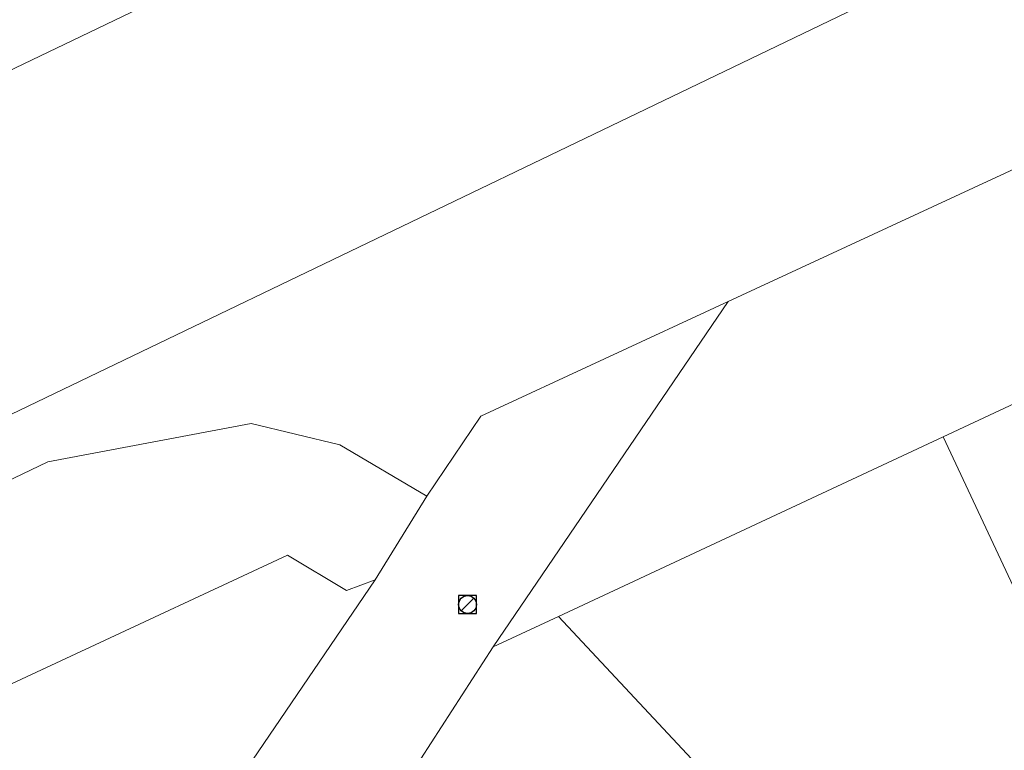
# Model space of a CAD drawing. Header units: metres. Extents: x 163628 to 168255, y 402691 to 405367.
# Tile 740 of 1056: x 165594 to 165638, y 403943 to 403976. Entities that reach past the tile are written whole.
import ezdxf

# ---------------------------------------------------------------- set-up
doc = ezdxf.new("R2010")
doc.units = ezdxf.units.M
doc.layers.add('X-CA190022.004-UO-KAD_Percelen$0$B-WE-KG-GRENS_PERCEEL-GV', color=150, linetype='Continuous', lineweight=9)
doc.layers.add('X-CA190022.004-UO-WHM_Riolering gemeente_NLCS_v0.1$0$B-WE-RI-PUT-S', color=252, linetype='Continuous', lineweight=15)

# ---------------------------------------------------------------- blocks, each defined once
blk = doc.blocks.new('X-CA190022.004-UO-WHM_Riolering gemeente_NLCS_v0.1$0$B-SRI-PUT_BETON-SO')
blk.add_line((-1.41, -1.41), (1.41, 1.41))
at = {"lineweight": -3, "flags": 128}
blk.add_lwpolyline([(2, -2), (2, 2), (-2, 2), (-2, -2)], close=True, dxfattribs=at)
at = {"lineweight": -3}
blk.add_circle((0, 0), 2, dxfattribs=at)

msp = doc.modelspace()

# ---------------------------------------------------------------- linework, layer by layer
at = {"layer": 'X-CA190022.004-UO-KAD_Percelen$0$B-WE-KG-GRENS_PERCEEL-GV', "flags": 128}
for points in [[(166065.042, 404200.465), (166041.926, 404189.363), (166023.223, 404182.831), (165990.558, 404171.423), (165938.548, 404153.162), (165930.453, 404150.365), (165918.419, 404145.608), (165901.497, 404138.017), (165892.31, 404133.699), (165708.473, 404044.999), (165599.646, 403976.588), (165523.606, 403940.115), (165534.04, 403930.46), (165539.64, 403933.24), (165542.346, 403933.605), (165621.603, 403971.698), (165662.681, 403991.47), (165708.511, 404013.797), (165779.462, 404047.714), (166030.162, 404168.179), (166047.391, 404176.457), (166064, 404184.434), (166064, 404193)], [(165615.539, 403947.96), (165618.466, 403949.326), (165635.722, 403957.382), (165643.753, 403961.132), (165660.23, 403968.824), (165669.341, 403973.078), (165701.362, 403987.88), (165730.802, 404001.489), (165744.608, 404008.056), (165767.745, 404019.359), (165764.026, 404027.374), (165626.081, 403963.454)], [(165602.562, 403929.107), (165604.26, 403931.17), (165610.89, 403940.78), (165615.539, 403947.96), (165626.081, 403963.454), (165614.98, 403958.31), (165612.55, 403954.71), (165610.236, 403950.957), (165594.244, 403927.441), (165590.238, 403921.747), (165589.7, 403920.758), (165572.74, 403895.819), (165577.058, 403891.868), (165584.253, 403902.044), (165586.818, 403905.845), (165595.41, 403918.575), (165600.411, 403925.983)], [(165643.753, 403961.132), (165635.722, 403957.382), (165649.426, 403928.126), (165657.528, 403931.905)], [(165553.353, 403924.827), (165560.384, 403931.829), (165561.53, 403932.97), (165573.41, 403938.44), (165577.812, 403936.219), (165582.43, 403940.94), (165606.3, 403952.07), (165608.95, 403950.48), (165610.236, 403950.957), (165612.55, 403954.71), (165608.65, 403957.02), (165604.67, 403957.98), (165595.55, 403956.25), (165550.7, 403934.73), (165542.346, 403933.605), (165539.64, 403933.24), (165534.04, 403930.46), (165546.98, 403918.48)], [(165644.15, 403915.602), (165651.89, 403922.769), (165649.426, 403928.126), (165635.722, 403957.382), (165618.466, 403949.326), (165626.359, 403940.875), (165620.27, 403932.106), (165632.948, 403923.344)], [(165577.812, 403936.219), (165590.24, 403929.58), (165594.244, 403927.441), (165610.236, 403950.957), (165608.95, 403950.48), (165606.3, 403952.07), (165582.43, 403940.94)], [(165618.466, 403949.326), (165615.539, 403947.96), (165610.89, 403940.78), (165604.26, 403931.17), (165602.562, 403929.107), (165608.817, 403924.882), (165612.699, 403922.171), (165613.167, 403921.875), (165620.27, 403932.106), (165626.359, 403940.875)]]:
    msp.add_lwpolyline(points, close=True, dxfattribs=at)
for points in [[(166030.162, 404168.179), (165779.462, 404047.714), (165708.511, 404013.797), (165662.681, 403991.47), (165621.603, 403971.698), (165542.346, 403933.605), (165550.7, 403934.73), (165595.55, 403956.25), (165604.67, 403957.98), (165608.65, 403957.02), (165612.55, 403954.71), (165614.98, 403958.31), (165626.081, 403963.454), (165764.026, 404027.374), (165767.745, 404019.359), (165801.387, 404035.794), (165812.66, 404029.765), (165829.051, 404041.163), (165870.841, 404057.236), (165875.533, 404059.093), (165872.288, 404067.933), (166030.75, 404129.04)], [(165876.78, 404133.76), (165810.2, 404106.56), (165743.98, 404077.52), (165725.38, 404071), (165711.02, 404064.79), (165697.8, 404056.67), (165675.73, 404041.52), (165569.64, 403990.51), (165536.1, 403968.17), (165517, 403947.26), (165516.49, 403946.7), (165523.606, 403940.115), (165599.646, 403976.588), (165708.473, 404044.999), (165892.31, 404133.699)]]:
    msp.add_lwpolyline(points, dxfattribs=at)

# ---------------------------------------------------------------- block references
at = {"layer": 'X-CA190022.004-UO-WHM_Riolering gemeente_NLCS_v0.1$0$B-WE-RI-PUT-S', "xscale": 0.2, "yscale": 0.2, "zscale": 0.2}
msp.add_blockref('X-CA190022.004-UO-WHM_Riolering gemeente_NLCS_v0.1$0$B-SRI-PUT_BETON-SO', (165614.384, 403949.856), dxfattribs=at)

doc.saveas('drawing.dxf')
